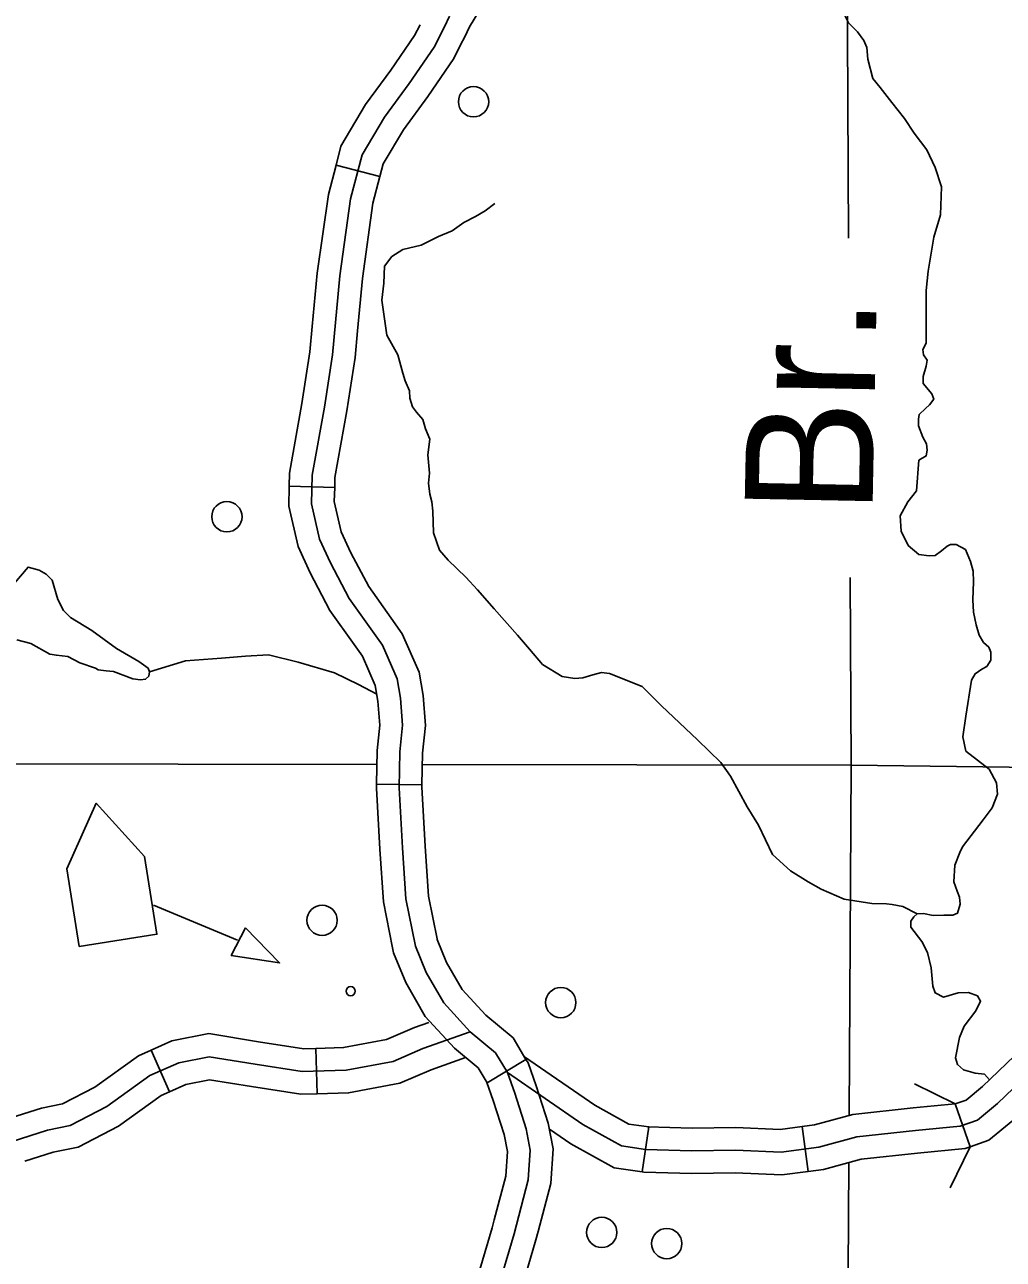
# Model space of a CAD drawing. Extents: x 1369979 to 1371646, y 379997 to 381064.
# Drawn here: x 1370943.54 to 1370981.41, y 380460.1 to 380507.88 of the extents above; entities that cross this region are included whole.
import ezdxf

# ---------------------------------------------------------------- set-up
doc = ezdxf.new("R2010")
doc.units = 0
doc.layers.add('R_Border Notes', color=7, linetype='Continuous')

msp = doc.modelspace()

# ---------------------------------------------------------------- linework, layer by layer
at = {"layer": 'R_Border Notes'}
for p, q in [((1370955.59, 380502.447), (1370957.291, 380502.003)), ((1370955.538, 380489.974), (1370953.781, 380490.015)), ((1370953.781, 380490.015), (1370953.781, 380490.015)), ((1370957.159, 380478.491), (1370958.916, 380478.458)), ((1370958.916, 380478.458), (1370958.916, 380478.458)), ((1370951.781, 380472.456), (1370948.533, 380473.8)), ((1370948.433, 380468.191), (1370949.144, 380466.583)), ((1370954.813, 380468.262), (1370954.867, 380466.505)), ((1370962.941, 380467.839), (1370961.434, 380466.934)), ((1370980.121, 380464.45), (1370979.551, 380466.113)), ((1370967.441, 380463.485), (1370967.69, 380465.225)), ((1370973.853, 380463.495), (1370973.631, 380465.238))]:
    msp.add_line(p, q, dxfattribs=at)
for points in [[(1370975.294, 380526.131), (1370975.422, 380499.621)], [(1370960.413, 380507.093), (1370960.572, 380507.41), (1370960.754, 380507.789), (1370961.768, 380509.48), (1370962.411, 380510.909), (1370962.854, 380512.14), (1370963.038, 380512.853), (1370963.049, 380513.04)], [(1370977.581, 380504.245), (1370977.097, 380504.871), (1370976.643, 380505.447), (1370976.355, 380505.796), (1370976.173, 380506.538), (1370976.128, 380506.993), (1370976.007, 380507.266), (1370975.764, 380507.599), (1370975.416, 380507.948), (1370975.219, 380508.357), (1370975.068, 380508.918), (1370975.068, 380509.418), (1370975.174, 380510.025), (1370975.234, 380510.449), (1370975.522, 380511.131)], [(1370955.14, 380493.077), (1370955.453, 380495.106), (1370955.74, 380498.162), (1370956.157, 380501.138), (1370956.6, 380502.836), (1370957.461, 380504.298), (1370958.426, 380505.604), (1370959.392, 380507.014), (1370959.783, 380507.797), (1370959.98, 380508.206)], [(1370955.59, 380502.447), (1370955.781, 380503.176), (1370956.727, 380504.784), (1370957.71, 380506.113), (1370958.632, 380507.461), (1370958.841, 380507.878)], [(1370957.291, 380502.003), (1370957.42, 380502.495), (1370958.195, 380503.813), (1370959.143, 380505.094), (1370960.151, 380506.567), (1370960.413, 380507.093)], [(1370978.428, 380495.557), (1370978.429, 380496.121), (1370978.429, 380496.515), (1370978.429, 380497.591), (1370978.505, 380498.334), (1370978.717, 380499.652), (1370978.975, 380500.516), (1370979.02, 380501.608), (1370978.778, 380502.35), (1370978.445, 380503.033), (1370977.96, 380503.684), (1370977.581, 380504.245)], [(1370954.672, 380496.194), (1370954.866, 380498.264), (1370955.294, 380501.311), (1370955.59, 380502.447)], [(1370957.291, 380502.003), (1370957.02, 380500.966), (1370956.613, 380498.059), (1370956.422, 380496.03)], [(1370957.978, 380495.102), (1370957.551, 380495.86), (1370957.369, 380497.224), (1370957.445, 380497.876), (1370957.46, 380498.528), (1370957.748, 380498.907), (1370958.172, 380499.18), (1370958.883, 380499.346), (1370959.55, 380499.68), (1370960.08, 380499.907), (1370960.534, 380500.225), (1370960.988, 380500.453), (1370961.367, 380500.68), (1370961.73, 380500.953)], [(1370953.781, 380490.015), (1370953.793, 380490.528), (1370954.272, 380493.221), (1370954.58, 380495.215), (1370954.672, 380496.194)], [(1370956.422, 380496.03), (1370956.325, 380494.998), (1370956.007, 380492.933), (1370955.547, 380490.352), (1370955.538, 380489.974)], [(1370977.415, 380488.867), (1370977.716, 380489.418), (1370978.049, 380489.843), (1370978.14, 380491.025), (1370978.428, 380491.192), (1370978.458, 380491.419), (1370978.443, 380491.662), (1370978.292, 380491.919), (1370978.125, 380492.359), (1370978.125, 380492.616), (1370978.155, 380492.798), (1370978.398, 380493.026), (1370978.549, 380493.162), (1370978.716, 380493.389), (1370978.64, 380493.587), (1370978.307, 380493.996), (1370978.307, 380494.269), (1370978.428, 380494.663), (1370978.458, 380494.89), (1370978.322, 380495.102), (1370978.292, 380495.314), (1370978.428, 380495.557)], [(1370959.341, 380489.054), (1370959.295, 380489.418), (1370959.22, 380489.706), (1370959.174, 380490.131), (1370959.204, 380490.525), (1370959.144, 380491.237), (1370959.22, 380491.843), (1370959.053, 380492.238), (1370958.947, 380492.601), (1370958.705, 380492.889), (1370958.553, 380493.086), (1370958.447, 380493.42), (1370958.432, 380493.708), (1370958.266, 380494.102), (1370958.175, 380494.39), (1370957.978, 380495.102)], [(1370962.226, 380467.324), (1370961.766, 380468.09), (1370960.78, 380468.907), (1370959.757, 380470.022), (1370959.079, 380471.197), (1370958.661, 380472.216), (1370958.296, 380474.044), (1370958.166, 380476.028), (1370958.035, 380478.352), (1370958.061, 380479.736), (1370958.166, 380480.765), (1370958.087, 380481.81), (1370957.957, 380482.567), (1370957.383, 380483.872), (1370956.105, 380485.674), (1370955.374, 380487.058), (1370954.957, 380487.972), (1370954.644, 380489.33), (1370954.67, 380490.44), (1370955.14, 380493.077)], [(1370956.29, 380483.894), (1370955.354, 380485.213), (1370954.585, 380486.67), (1370954.12, 380487.688), (1370953.763, 380489.24), (1370953.781, 380490.015)], [(1370957.724, 380484.911), (1370956.855, 380486.136), (1370956.163, 380487.446), (1370955.793, 380488.256), (1370955.525, 380489.42), (1370955.538, 380489.974)], [(1370960.61, 380486.502), (1370959.931, 380487.152), (1370959.598, 380487.546), (1370959.356, 380488.213), (1370959.341, 380489.054)], [(1370980.179, 380482.506), (1370980.322, 380482.758), (1370980.58, 380482.94), (1370980.776, 380483.046), (1370980.928, 380483.289), (1370980.928, 380483.592), (1370980.852, 380483.789), (1370980.64, 380483.971), (1370980.474, 380484.259), (1370980.353, 380484.653), (1370980.262, 380485.138), (1370980.231, 380485.623), (1370980.262, 380486.32), (1370980.247, 380486.729), (1370980.141, 380487.108), (1370979.944, 380487.563), (1370979.58, 380487.76), (1370979.368, 380487.76), (1370979.232, 380487.699), (1370979.02, 380487.518), (1370978.778, 380487.336), (1370978.535, 380487.32), (1370978.142, 380487.381), (1370977.733, 380487.73), (1370977.46, 380488.275), (1370977.415, 380488.867)], [(1370943.238, 380484.067), (1370943.784, 380483.93), (1370944.512, 380483.52), (1370944.769, 380483.475), (1370945.209, 380483.429), (1370945.679, 380483.187), (1370946.285, 380482.974), (1370946.391, 380482.914), (1370946.694, 380482.868), (1370946.982, 380482.853), (1370947.724, 380482.565), (1370948.028, 380482.519), (1370948.225, 380482.55), (1370948.346, 380482.671), (1370948.376, 380482.838), (1370948.316, 380482.974), (1370947.967, 380483.232), (1370947.103, 380483.733), (1370946.148, 380484.431), (1370945.315, 380484.931), (1370945.042, 380485.204), (1370944.83, 380485.629), (1370944.602, 380486.388), (1370944.375, 380486.615), (1370944.102, 380486.767), (1370943.678, 380486.888), (1370942.708, 380485.75)], [(1370969.571, 380480.209), (1370968.181, 380481.515), (1370967.439, 380482.273), (1370966.167, 380482.773), (1370965.864, 380482.804), (1370965.531, 380482.713), (1370965.137, 380482.607), (1370964.834, 380482.576), (1370964.335, 380482.652), (1370963.578, 380483.122), (1370963.078, 380483.713), (1370962.608, 380484.259), (1370961.715, 380485.274), (1370961.064, 380486.002), (1370960.61, 380486.502)], [(1370975.486, 380486.491), (1370975.521, 380479.22)], [(1370958.916, 380478.458), (1370958.939, 380479.683), (1370959.048, 380480.753), (1370958.961, 380481.917), (1370958.805, 380482.822), (1370958.152, 380484.308), (1370957.724, 380484.911)], [(1370957.159, 380478.491), (1370957.183, 380479.789), (1370957.283, 380480.777), (1370957.214, 380481.702), (1370957.109, 380482.312), (1370956.614, 380483.437), (1370956.29, 380483.894)], [(1370948.376, 380482.838), (1370949.767, 380483.264), (1370951.162, 380483.37), (1370952.086, 380483.446), (1370952.98, 380483.492), (1370954.132, 380483.203), (1370955.526, 380482.794), (1370956.466, 380482.339), (1370957.168, 380481.966)], [(1370979.835, 380476.062), (1370980.625, 380477.112), (1370980.973, 380477.567), (1370981.185, 380478.097), (1370981.14, 380478.537), (1370980.867, 380479.067), (1370979.959, 380479.765), (1370979.838, 380480.325), (1370979.959, 380481.114), (1370980.179, 380482.506)], [(1370978.078, 380473.47), (1370977.521, 380473.752), (1370977.112, 380473.827), (1370976.885, 380473.858), (1370976.325, 380473.873), (1370975.249, 380474.04), (1370974.356, 380474.419), (1370973.856, 380474.707), (1370973.175, 380475.131), (1370972.478, 380475.768), (1370971.933, 380476.904), (1370971.494, 380477.617), (1370970.858, 380478.799), (1370970.48, 380479.33), (1370969.571, 380480.209)], [(1370918.743, 380479.316), (1370957.173, 380479.251)], [(1370958.931, 380479.248), (1370975.521, 380479.22)], [(1370975.521, 380479.22), (1370975.439, 380465.686)], [(1370975.521, 380479.22), (1370998.975, 380478.927)], [(1370978.006, 380465.087), (1370979.743, 380465.248), (1370980.411, 380465.489), (1370981.187, 380466.131), (1370982.416, 380467.308), (1370983.672, 380468.298), (1370985.035, 380469.1), (1370987.173, 380469.769), (1370989.231, 380470.304), (1370991.208, 380471.267), (1370993.48, 380472.069), (1370994.869, 380472.872), (1370995.805, 380474.076), (1370996.954, 380475.44), (1370998.317, 380477.312), (1370999.284, 380478.102), (1371000.562, 380478.703)], [(1370957.777, 380472.157), (1370957.423, 380473.928), (1370957.288, 380475.975), (1370957.156, 380478.336), (1370957.159, 380478.491)], [(1370958.916, 380478.458), (1370958.915, 380478.369), (1370959.043, 380476.082), (1370959.169, 380474.159), (1370959.5, 380472.501)], [(1370980.349, 380469.72), (1370980.531, 380470.09), (1370980.41, 380470.302), (1370980.062, 380470.423), (1370979.668, 380470.408), (1370979.093, 380470.241), (1370978.775, 380470.408), (1370978.684, 380470.666), (1370978.623, 380471.378), (1370978.472, 380471.969), (1370978.26, 380472.394), (1370977.836, 380472.954), (1370977.836, 380473.182), (1370977.942, 380473.348), (1370978.078, 380473.47), (1370978.32, 380473.485), (1370978.699, 380473.409), (1370979.108, 380473.424), (1370979.456, 380473.424), (1370979.638, 380473.5), (1370979.744, 380473.849), (1370979.713, 380474.121), (1370979.623, 380474.349), (1370979.501, 380474.713), (1370979.532, 380475.349), (1370979.729, 380475.849), (1370979.835, 380476.062)], [(1370959.5, 380472.501), (1370959.507, 380472.471), (1370959.869, 380471.585), (1370960.47, 380470.545), (1370961.387, 380469.545), (1370962.442, 380468.671), (1370962.941, 380467.839)], [(1370961.434, 380466.934), (1370961.089, 380467.509), (1370960.172, 380468.269), (1370959.044, 380469.499), (1370958.288, 380470.809), (1370957.816, 380471.961), (1370957.777, 380472.157)], [(1370979.551, 380466.113), (1370979.969, 380466.264), (1370980.601, 380466.787), (1370981.839, 380467.972), (1370983.175, 380469.025), (1370984.326, 380469.703)], [(1370980.876, 380467.05), (1370980.683, 380467.264), (1370980.319, 380467.31), (1370979.865, 380467.431), (1370979.638, 380467.643), (1370979.562, 380467.901), (1370979.713, 380468.689), (1370979.895, 380469.129), (1370980.349, 380469.72)], [(1370959.178, 380469.268), (1370958.631, 380469.072), (1370957.548, 380468.604), (1370955.885, 380468.295), (1370954.813, 380468.262)], [(1370960.78, 380468.907), (1370958.953, 380468.254), (1370957.806, 380467.758), (1370955.98, 380467.419), (1370954.284, 380467.366), (1370952.458, 380467.654), (1370950.684, 380467.941), (1370949.51, 380467.706), (1370948.388, 380467.21), (1370946.719, 380466.009), (1370945.31, 380465.277), (1370944.423, 380465.095), (1370942.362, 380464.442), (1370940.953, 380463.737), (1370939.127, 380462.509), (1370937.901, 380461.778), (1370936.284, 380461.308), (1370934.787, 380461.236)], [(1370954.813, 380468.262), (1370954.339, 380468.247), (1370952.596, 380468.522), (1370950.667, 380468.834), (1370949.243, 380468.549), (1370948.433, 380468.191)], [(1370948.433, 380468.191), (1370947.949, 380467.977), (1370946.257, 380466.759), (1370945.013, 380466.114), (1370944.201, 380465.946), (1370943.014, 380465.57)], [(1370980.121, 380464.45), (1370980.854, 380464.714), (1370981.772, 380465.474), (1370982.993, 380466.644), (1370984.169, 380467.57), (1370985.207, 380468.182)], [(1370960.604, 380467.911), (1370959.276, 380467.436), (1370958.064, 380466.912), (1370956.074, 380466.542), (1370954.867, 380466.505)], [(1370962.881, 380467.94), (1370965.602, 380466.066), (1370966.92, 380465.335), (1370967.69, 380465.225)], [(1370963.414, 380461.181), (1370963.9, 380463.033), (1370963.991, 380464.377), (1370963.803, 380465.364), (1370963.339, 380466.812), (1370963.025, 380467.701), (1370962.941, 380467.839)], [(1370958.62, 380444.703), (1370957.863, 380446.714), (1370957.524, 380447.68), (1370957.315, 380448.959), (1370957.446, 380450.004), (1370957.811, 380450.918), (1370958.463, 380452.223), (1370959.22, 380453.644), (1370960.785, 380455.968), (1370961.828, 380458.867), (1370962.481, 380461.086), (1370963.028, 380463.175), (1370963.107, 380464.324), (1370962.95, 380465.147), (1370962.507, 380466.531), (1370962.226, 380467.324)], [(1370962.226, 380467.324), (1370965.139, 380465.317), (1370966.635, 380464.488), (1370967.57, 380464.354), (1370969.361, 380464.301), (1370971.045, 380464.328), (1370972.808, 380464.247), (1370974.278, 380464.435), (1370975.748, 380464.836), (1370978.006, 380465.087)], [(1370949.144, 380466.583), (1370948.827, 380466.443), (1370947.18, 380465.258), (1370945.607, 380464.441), (1370944.645, 380464.243), (1370943.544, 380463.894)], [(1370954.867, 380466.505), (1370954.229, 380466.485), (1370952.319, 380466.786), (1370950.7, 380467.048), (1370949.777, 380466.863), (1370949.144, 380466.583)], [(1370961.714, 380461.627), (1370962.157, 380463.318), (1370962.222, 380464.271), (1370962.097, 380464.93), (1370961.674, 380466.25), (1370961.427, 380466.947), (1370961.434, 380466.934)], [(1370977.972, 380466.885), (1370979.551, 380466.113)], [(1370973.631, 380465.238), (1370974.106, 380465.299), (1370975.583, 380465.702), (1370977.917, 380465.962), (1370979.551, 380466.113)], [(1370967.645, 380465.232), (1370969.367, 380465.18), (1370971.058, 380465.207), (1370972.773, 380465.129), (1370973.631, 380465.238)], [(1370963.846, 380465.141), (1370964.675, 380464.569), (1370966.351, 380463.641), (1370967.441, 380463.485)], [(1370973.853, 380463.495), (1370974.45, 380463.571), (1370975.913, 380463.97), (1370978.095, 380464.213), (1370979.936, 380464.383), (1370980.121, 380464.45)], [(1370980.121, 380464.45), (1370979.348, 380462.871)], [(1370975.428, 380463.837), (1370975.21, 380427.88)], [(1370967.442, 380463.485), (1370967.496, 380463.477), (1370969.355, 380463.422), (1370971.032, 380463.448), (1370972.844, 380463.366), (1370973.853, 380463.495)], [(1370959.796, 380456.074), (1370959.995, 380456.369), (1370960.992, 380459.14), (1370961.634, 380461.322), (1370961.714, 380461.627)], [(1370961.254, 380455.092), (1370961.575, 380455.568), (1370962.664, 380458.594), (1370963.327, 380460.851), (1370963.414, 380461.181)]]:
    msp.add_lwpolyline(points, dxfattribs=at)
for points in [[(1370945.65, 380472.201), (1370948.66, 380472.677), (1370948.185, 380475.688), (1370946.315, 380477.752), (1370945.174, 380475.212)], [(1370952.083, 380472.922), (1370951.538, 380471.859), (1370953.406, 380471.573)]]:
    msp.add_lwpolyline(points, close=True, dxfattribs=at)
for centre, radius in [((1370960.911, 380504.896), 0.586), ((1370951.367, 380488.837), 0.586), ((1370955.05, 380473.22), 0.586), ((1370956.161, 380470.477), 0.176), ((1370964.288, 380470.036), 0.586), ((1370965.872, 380461.141), 0.586), ((1370968.386, 380460.709), 0.586)]:
    msp.add_circle(centre, radius, dxfattribs=at)

# ---------------------------------------------------------------- texts
msp.add_text('Br.', height=4.95, rotation=88.8777, dxfattribs=at).set_placement((1370976.345, 380488.896))

doc.saveas('drawing.dxf')
